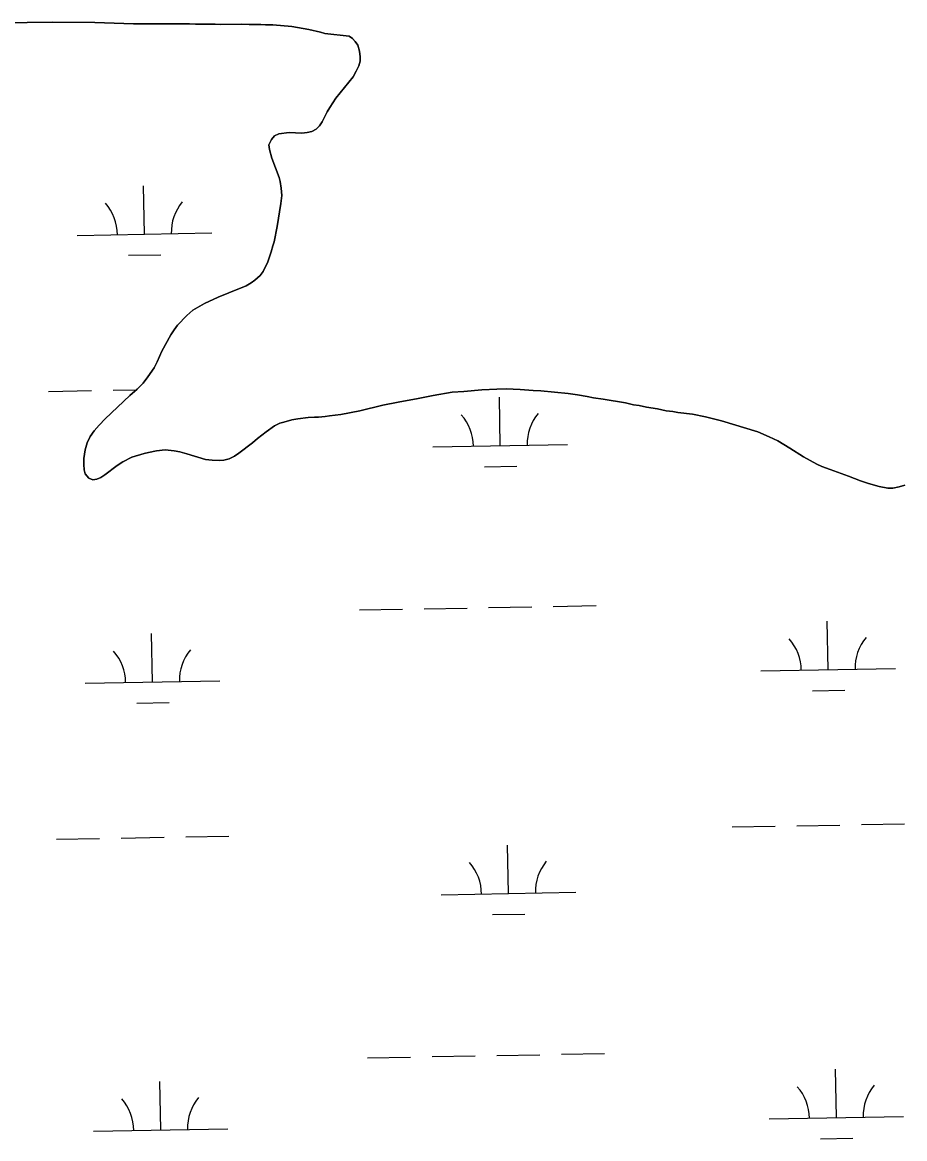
# Model space of a CAD drawing. Extents: x 3957609 to 3995875, y 234277 to 260273.
# Drawn here: x 3981263 to 3981918, y 257203 to 258032 of the extents above; entities that cross this region are included whole.
import ezdxf

# ---------------------------------------------------------------- set-up
doc = ezdxf.new("R2010")
doc.units = 0
doc.layers.add('V-TOPO-SHOR', color=7, linetype='Continuous')
doc.layers.add('V-WETL-SWMP', color=7, linetype='Continuous')

msp = doc.modelspace()

# ---------------------------------------------------------------- linework, layer by layer
at = {"layer": 'V-TOPO-SHOR'}
for points in [[(3981315.055, 257692.005), (3981312.125, 257693.191), (3981309.395, 257696.333), (3981308.819, 257699.468), (3981308.442, 257703.384), (3981308.459, 257707.887), (3981309.46, 257714.345), (3981310.851, 257719.43), (3981313.216, 257724.12), (3981316.169, 257728.416), (3981319.905, 257732.709), (3981324.228, 257737.196), (3981342.695, 257754.553), (3981347.999, 257759.233), (3981352.519, 257763.914), (3981356.06, 257768.6), (3981360.588, 257775.242), (3981362.954, 257779.539), (3981366.507, 257787.552), (3981373.208, 257799.666), (3981375.572, 257803.377), (3981378.13, 257806.894), (3981385.009, 257814.113), (3981389.527, 257818.01), (3981398.159, 257823.069), (3981408.161, 257827.73), (3981416.2, 257830.835), (3981428.945, 257836.074), (3981432.869, 257838.408), (3981435.422, 257840.356), (3981439.35, 257843.672), (3981441.712, 257846.795), (3981445.064, 257853.832), (3981447.639, 257861.457), (3981448.829, 257865.759), (3981449.818, 257868.692), (3981452.013, 257880.04), (3981454.819, 257897.26), (3981455.427, 257903.129), (3981455.057, 257908.614), (3981454.291, 257913.511), (3981453.519, 257916.646), (3981448.089, 257930.958), (3981446.351, 257937.231), (3981445.775, 257940.755), (3981447.749, 257944.859), (3981450.109, 257947.591), (3981453.246, 257948.951), (3981460.885, 257949.902), (3981470.281, 257949.476), (3981474.396, 257950.049), (3981477.726, 257950.819), (3981481.06, 257952.568), (3981483.614, 257954.909), (3981485.387, 257957.84), (3981489.135, 257965.266), (3981491.105, 257968.585), (3981495.634, 257975.422), (3981508.417, 257991.429), (3981510.783, 257995.531), (3981512.755, 257999.441), (3981513.746, 258002.959), (3981513.758, 258006.093), (3981513.187, 258010.402), (3981512.028, 258014.715), (3981510.08, 258017.463), (3981507.936, 258019.818), (3981505.593, 258021.59), (3981487.39, 258023.615), (3981484.263, 258024.604), (3981475.461, 258026.595), (3981462.937, 258028.598), (3981448.845, 258029.827), (3981443.362, 258029.845), (3981439.842, 258030.251), (3981431.226, 258030.281), (3981425.94, 258030.499), (3981410.08, 258030.165), (3981405.97, 258030.376), (3981391.288, 258030.429), (3981386.979, 258030.642), (3981345.28, 258030.793), (3981316.698, 258031.682), (3981284.982, 258031.799), (3981247.781, 258031.348)], [(3981918.251, 257688.024), (3981913.94, 257686.865), (3981909.235, 257685.902), (3981905.713, 257685.914), (3981899.061, 257687.114), (3981891.238, 257689.298), (3981885.37, 257691.276), (3981876.377, 257694.833), (3981862.69, 257699.583), (3981856.63, 257701.954), (3981852.915, 257703.73), (3981842.952, 257709.053), (3981832.794, 257715.551), (3981823.807, 257720.87), (3981817.555, 257724.026), (3981808.953, 257727.583), (3981782.161, 257735.904), (3981770.229, 257738.884), (3981760.643, 257740.682), (3981749.684, 257741.896), (3981745.967, 257742.693), (3981740.877, 257743.299), (3981734.619, 257744.694), (3981726.4, 257745.898), (3981720.922, 257747.092), (3981716.813, 257747.694), (3981710.749, 257749.089), (3981694.312, 257751.889), (3981687.072, 257752.894), (3981682.378, 257753.892), (3981675.139, 257755.092), (3981668.29, 257756.095), (3981647.935, 257758.129), (3981642.258, 257758.346), (3981632.473, 257759.165), (3981622.098, 257759.595), (3981615.245, 257759.423), (3981604.083, 257758.878), (3981590.765, 257757.555), (3981582.147, 257757), (3981568.043, 257754.703), (3981556.678, 257752.397), (3981541.986, 257749.71), (3981530.622, 257747.401), (3981513.377, 257743.158), (3981499.271, 257740.469), (3981490.849, 257739.521), (3981487.714, 257738.945), (3981482.817, 257738.57), (3981479.686, 257738.583), (3981474.986, 257738.208), (3981467.347, 257737.258), (3981463.038, 257736.49), (3981456.961, 257734.946), (3981454.02, 257733.979), (3981450.098, 257732.035), (3981443.817, 257727.751), (3981437.534, 257722.684), (3981433.802, 257719.368), (3981423.593, 257711.77), (3981420.454, 257709.628), (3981416.53, 257707.687), (3981412.415, 257706.722), (3981409.282, 257706.341), (3981403.799, 257706.558), (3981398.712, 257707.164), (3981385.021, 257711.326), (3981379.741, 257712.714), (3981375.633, 257713.513), (3981368.783, 257714.322), (3981362.319, 257713.562), (3981356.441, 257712.409), (3981353.306, 257711.637), (3981344.094, 257708.735), (3981337.426, 257705.432), (3981333.108, 257702.706), (3981324.077, 257695.691), (3981321.132, 257693.744), (3981318.191, 257692.384), (3981315.055, 257692.005)]]:
    msp.add_lwpolyline(points, dxfattribs=at)
at = {"layer": 'V-WETL-SWMP'}
for p, q in [((3981247.781, 258031.349), (3981284.982, 258031.799)), ((3981284.982, 258031.799), (3981316.698, 258031.683)), ((3981316.698, 258031.683), (3981345.279, 258030.794)), ((3981345.279, 258030.794), (3981386.98, 258030.641)), ((3981386.98, 258030.641), (3981391.287, 258030.429)), ((3981391.287, 258030.429), (3981405.97, 258030.375)), ((3981405.97, 258030.375), (3981410.081, 258030.164)), ((3981410.081, 258030.164), (3981425.941, 258030.498)), ((3981425.941, 258030.498), (3981431.226, 258030.282)), ((3981431.226, 258030.282), (3981439.841, 258030.251)), ((3981439.841, 258030.251), (3981443.363, 258029.846)), ((3981443.363, 258029.846), (3981448.845, 258029.826)), ((3981448.845, 258029.826), (3981462.937, 258028.599)), ((3981462.937, 258028.599), (3981475.46, 258026.595)), ((3981475.46, 258026.595), (3981484.263, 258024.605)), ((3981484.263, 258024.605), (3981487.391, 258023.615)), ((3981487.391, 258023.615), (3981505.592, 258021.59)), ((3981505.592, 258021.59), (3981507.935, 258019.819)), ((3981507.935, 258019.819), (3981510.08, 258017.462)), ((3981510.08, 258017.462), (3981512.027, 258014.714)), ((3981512.027, 258014.714), (3981513.186, 258010.402)), ((3981513.186, 258010.402), (3981513.758, 258006.093)), ((3981513.758, 258006.093), (3981513.746, 258002.96)), ((3981512.754, 257999.44), (3981510.782, 257995.532)), ((3981513.746, 258002.96), (3981512.754, 257999.44)), ((3981508.418, 257991.429), (3981495.633, 257975.422)), ((3981510.782, 257995.532), (3981508.418, 257991.429)), ((3981495.633, 257975.422), (3981491.105, 257968.586)), ((3981489.135, 257965.265), (3981485.387, 257957.839)), ((3981491.105, 257968.586), (3981489.135, 257965.265)), ((3981483.614, 257954.909), (3981481.061, 257952.569)), ((3981485.387, 257957.839), (3981483.614, 257954.909)), ((3981450.109, 257947.592), (3981447.749, 257944.86)), ((3981453.246, 257948.951), (3981450.109, 257947.592)), ((3981460.885, 257949.902), (3981453.246, 257948.951)), ((3981470.281, 257949.476), (3981460.885, 257949.902)), ((3981474.395, 257950.048), (3981470.281, 257949.476)), ((3981477.726, 257950.819), (3981474.395, 257950.048)), ((3981481.061, 257952.569), (3981477.726, 257950.819)), ((3981447.749, 257944.86), (3981445.776, 257940.756)), ((3981445.776, 257940.756), (3981446.351, 257937.23)), ((3981446.351, 257937.23), (3981448.09, 257930.958)), ((3981448.09, 257930.958), (3981453.519, 257916.646)), ((3981453.519, 257916.646), (3981454.29, 257913.511)), ((3981454.29, 257913.511), (3981455.056, 257908.613)), ((3981353.45, 257874.418), (3981352.796, 257910.412)), ((3981455.056, 257908.613), (3981455.427, 257903.13)), ((3981454.818, 257897.259), (3981452.014, 257880.04)), ((3981455.427, 257903.13), (3981454.818, 257897.259)), ((3981452.014, 257880.04), (3981449.818, 257868.693)), ((3981303.458, 257873.509), (3981403.442, 257875.327)), ((3981448.829, 257865.76), (3981447.638, 257861.457)), ((3981449.818, 257868.693), (3981448.829, 257865.76)), ((3981341.733, 257858.771), (3981365.729, 257859.208)), ((3981447.638, 257861.457), (3981445.065, 257853.831)), ((3981445.065, 257853.831), (3981441.711, 257846.795)), ((3981435.422, 257840.357), (3981432.869, 257838.409)), ((3981439.35, 257843.671), (3981435.422, 257840.357)), ((3981441.711, 257846.795), (3981439.35, 257843.671)), ((3981416.2, 257830.834), (3981408.161, 257827.731)), ((3981428.945, 257836.074), (3981416.2, 257830.834)), ((3981432.869, 257838.409), (3981428.945, 257836.074)), ((3981398.159, 257823.069), (3981389.526, 257818.011)), ((3981408.161, 257827.731), (3981398.159, 257823.069)), ((3981385.009, 257814.112), (3981378.13, 257806.893)), ((3981389.526, 257818.011), (3981385.009, 257814.112)), ((3981378.13, 257806.893), (3981375.572, 257803.378)), ((3981373.209, 257799.667), (3981366.508, 257787.553)), ((3981375.572, 257803.378), (3981373.209, 257799.667)), ((3981366.508, 257787.553), (3981362.954, 257779.539)), ((3981360.589, 257775.241), (3981356.061, 257768.601)), ((3981362.954, 257779.539), (3981360.589, 257775.241)), ((3981356.061, 257768.601), (3981352.52, 257763.915)), ((3981282.153, 257757.671), (3981314.147, 257758.252)), ((3981330.145, 257758.543), (3981347.577, 257758.86)), ((3981348, 257759.233), (3981342.696, 257754.554)), ((3981352.52, 257763.915), (3981348, 257759.233)), ((3981568.043, 257754.703), (3981582.148, 257757.001)), ((3981582.148, 257757.001), (3981590.765, 257757.556)), ((3981590.765, 257757.556), (3981604.083, 257758.878)), ((3981604.083, 257758.878), (3981615.245, 257759.424)), ((3981615.245, 257759.424), (3981622.098, 257759.595)), ((3981622.098, 257759.595), (3981632.473, 257759.165)), ((3981632.473, 257759.165), (3981642.259, 257758.346)), ((3981642.259, 257758.346), (3981647.936, 257758.129)), ((3981647.936, 257758.129), (3981668.29, 257756.096)), ((3981668.29, 257756.096), (3981675.138, 257755.092)), ((3981342.696, 257754.554), (3981324.229, 257737.197)), ((3981513.377, 257743.157), (3981530.622, 257747.401)), ((3981530.622, 257747.401), (3981541.986, 257749.709)), ((3981541.986, 257749.709), (3981556.679, 257752.396)), ((3981556.679, 257752.396), (3981568.043, 257754.703)), ((3981617.785, 257717.336), (3981617.131, 257753.33)), ((3981675.138, 257755.092), (3981682.378, 257753.891)), ((3981682.378, 257753.891), (3981687.073, 257752.895)), ((3981687.073, 257752.895), (3981694.313, 257751.889)), ((3981694.313, 257751.889), (3981710.749, 257749.088)), ((3981710.749, 257749.088), (3981716.813, 257747.695)), ((3981716.813, 257747.695), (3981720.922, 257747.092)), ((3981487.714, 257738.945), (3981490.849, 257739.52)), ((3981490.849, 257739.52), (3981499.271, 257740.468)), ((3981499.271, 257740.468), (3981513.377, 257743.157)), ((3981720.922, 257747.092), (3981726.4, 257745.898)), ((3981726.4, 257745.898), (3981734.618, 257744.693)), ((3981734.618, 257744.693), (3981740.878, 257743.299)), ((3981740.878, 257743.299), (3981745.966, 257742.693)), ((3981745.966, 257742.693), (3981749.683, 257741.896)), ((3981749.683, 257741.896), (3981760.643, 257740.681)), ((3981760.643, 257740.681), (3981770.229, 257738.884)), ((3981319.905, 257732.71), (3981316.169, 257728.416)), ((3981324.229, 257737.197), (3981319.905, 257732.71)), ((3981443.818, 257727.751), (3981450.098, 257732.035)), ((3981450.098, 257732.035), (3981454.021, 257733.978)), ((3981454.021, 257733.978), (3981456.962, 257734.946)), ((3981456.962, 257734.946), (3981463.037, 257736.49)), ((3981463.037, 257736.49), (3981467.347, 257737.258)), ((3981467.347, 257737.258), (3981474.986, 257738.208)), ((3981474.986, 257738.208), (3981479.686, 257738.583)), ((3981479.686, 257738.583), (3981482.818, 257738.571)), ((3981482.818, 257738.571), (3981487.714, 257738.945)), ((3981770.229, 257738.884), (3981782.161, 257735.903)), ((3981782.161, 257735.903), (3981808.953, 257727.582)), ((3981313.217, 257724.12), (3981310.85, 257719.43)), ((3981316.169, 257728.416), (3981313.217, 257724.12)), ((3981433.802, 257719.369), (3981437.534, 257722.684)), ((3981437.534, 257722.684), (3981443.818, 257727.751)), ((3981808.953, 257727.582), (3981817.554, 257724.026)), ((3981817.554, 257724.026), (3981823.808, 257720.87)), ((3981309.461, 257714.345), (3981308.458, 257707.887)), ((3981310.85, 257719.43), (3981309.461, 257714.345)), ((3981362.32, 257713.563), (3981368.783, 257714.322)), ((3981368.783, 257714.322), (3981375.633, 257713.514)), ((3981423.593, 257711.771), (3981433.802, 257719.369)), ((3981567.794, 257716.427), (3981667.777, 257718.245)), ((3981823.808, 257720.87), (3981832.794, 257715.551)), ((3981832.794, 257715.551), (3981842.951, 257709.053)), ((3981308.458, 257707.887), (3981308.442, 257703.384)), ((3981337.425, 257705.431), (3981344.094, 257708.735)), ((3981344.094, 257708.735), (3981353.306, 257711.638)), ((3981353.306, 257711.638), (3981356.442, 257712.41)), ((3981356.442, 257712.41), (3981362.32, 257713.563)), ((3981375.633, 257713.514), (3981379.741, 257712.715)), ((3981379.741, 257712.715), (3981385.022, 257711.326)), ((3981385.022, 257711.326), (3981398.712, 257707.164)), ((3981398.712, 257707.164), (3981403.8, 257706.558)), ((3981403.8, 257706.558), (3981409.281, 257706.342)), ((3981409.281, 257706.342), (3981412.415, 257706.722)), ((3981412.415, 257706.722), (3981416.53, 257707.686)), ((3981416.53, 257707.686), (3981420.453, 257709.629)), ((3981420.453, 257709.629), (3981423.593, 257711.771)), ((3981842.951, 257709.053), (3981852.916, 257703.73)), ((3981308.442, 257703.384), (3981308.819, 257699.467)), ((3981308.819, 257699.467), (3981309.395, 257696.333)), ((3981324.076, 257695.691), (3981333.108, 257702.706)), ((3981333.108, 257702.706), (3981337.425, 257705.431)), ((3981606.068, 257701.689), (3981630.064, 257702.125)), ((3981852.916, 257703.73), (3981856.63, 257701.954)), ((3981856.63, 257701.954), (3981862.69, 257699.583)), ((3981862.69, 257699.583), (3981876.378, 257694.834)), ((3981309.395, 257696.333), (3981312.124, 257693.19)), ((3981312.124, 257693.19), (3981315.056, 257692.005)), ((3981315.056, 257692.005), (3981318.19, 257692.385)), ((3981318.19, 257692.385), (3981321.132, 257693.744)), ((3981321.132, 257693.744), (3981324.076, 257695.691)), ((3981876.378, 257694.834), (3981885.37, 257691.276)), ((3981885.37, 257691.276), (3981891.237, 257689.297)), ((3981891.237, 257689.297), (3981899.06, 257687.114)), ((3981899.06, 257687.114), (3981905.712, 257685.915)), ((3981905.712, 257685.915), (3981909.236, 257685.902)), ((3981909.236, 257685.902), (3981913.939, 257686.864)), ((3981913.939, 257686.864), (3981918.25, 257688.023)), ((3981657.118, 257597.96), (3981689.113, 257598.542)), ((3981513.142, 257595.342), (3981545.137, 257595.924)), ((3981561.134, 257596.215), (3981593.129, 257596.797)), ((3981609.126, 257597.087), (3981641.121, 257597.669)), ((3981861.323, 257550.923), (3981860.669, 257586.917)), ((3981359.498, 257541.798), (3981358.844, 257577.792)), ((3981811.331, 257550.014), (3981911.315, 257551.832)), ((3981309.506, 257540.889), (3981409.49, 257542.707)), ((3981849.606, 257535.276), (3981873.602, 257535.713)), ((3981347.781, 257526.151), (3981371.777, 257526.588)), ((3981790.026, 257434.175), (3981822.021, 257434.757)), ((3981838.018, 257435.048), (3981870.013, 257435.63)), ((3981886.01, 257435.921), (3981918.005, 257436.502)), ((3981288.201, 257425.051), (3981320.195, 257425.632)), ((3981336.193, 257425.923), (3981368.188, 257426.505)), ((3981384.185, 257426.796), (3981416.18, 257427.378)), ((3981623.834, 257384.716), (3981623.179, 257420.71)), ((3981573.842, 257383.807), (3981673.825, 257385.625)), ((3981612.116, 257369.069), (3981636.112, 257369.505)), ((3981519.19, 257262.722), (3981551.185, 257263.304)), ((3981567.182, 257263.595), (3981599.177, 257264.177)), ((3981615.174, 257264.467), (3981647.169, 257265.049)), ((3981663.166, 257265.34), (3981695.161, 257265.922)), ((3981867.371, 257218.303), (3981866.717, 257254.297)), ((3981365.546, 257209.178), (3981364.892, 257245.172)), ((3981817.379, 257217.394), (3981917.363, 257219.212)), ((3981315.554, 257208.269), (3981415.538, 257210.087)), ((3981855.654, 257202.656), (3981879.65, 257203.092))]:
    msp.add_line(p, q, dxfattribs=at)
for centre, start, end in [((3981298.208, 257873.888), 0.269879, 41.813537), ((3981408.675, 257875.897), 140.269876, 181.813534), ((3981562.543, 257716.806), 0.269879, 41.813537), ((3981673.011, 257718.815), 140.269876, 181.813534), ((3981806.081, 257550.393), 0.269879, 41.813537), ((3981916.548, 257552.402), 140.269876, 181.813534), ((3981414.723, 257543.277), 140.269876, 181.813534), ((3981304.256, 257541.268), 0.269879, 41.813537), ((3981568.591, 257384.186), 0.269879, 41.813537), ((3981679.059, 257386.195), 140.269876, 181.813534), ((3981922.596, 257219.782), 140.269876, 181.813534), ((3981812.129, 257217.773), 0.269879, 41.813537), ((3981310.304, 257208.648), 0.269879, 41.813537), ((3981420.771, 257210.657), 140.269876, 181.813534)]:
    msp.add_arc(centre, 35.246, start, end, dxfattribs=at)

doc.saveas('drawing.dxf')
